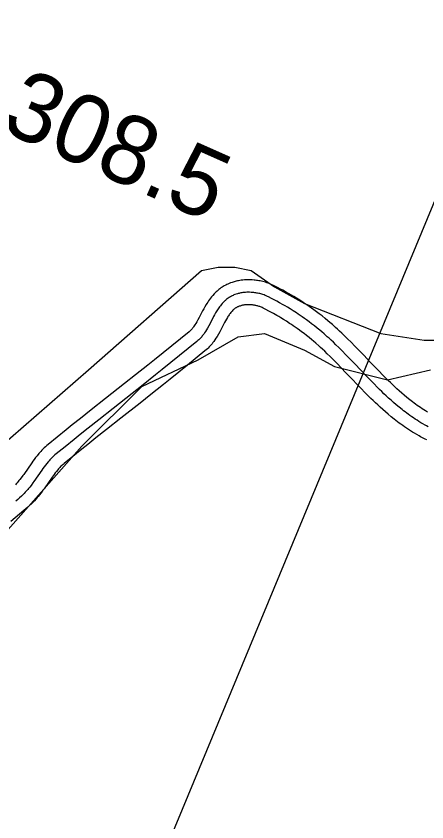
# Model space of a CAD drawing. Extents: x 3177385 to 3215275, y 903885 to 929304.
# Drawn here: x 3210670 to 3211165, y 923392 to 924364 of the extents above; entities that cross this region are included whole.
import ezdxf

# ---------------------------------------------------------------- set-up
doc = ezdxf.new("R2010")
doc.units = 0
for name, color, linetype in [('V-RIVR-RANG-IDEN', 7, 'Continuous'), ('V-ROAD-CNTR', 7, 'Continuous'), ('V-SITE-VEGE', 7, 'Continuous'), ('V-TOPO-BNDY', 7, 'Continuous')]:
    doc.layers.add(name, color=color, linetype=linetype)

msp = doc.modelspace()

# ---------------------------------------------------------------- linework, layer by layer
at = {"layer": 'V-ROAD-CNTR'}
for points in [[(3210941.23, 924045.48), (3210939.74, 924045.26), (3210938.15, 924044.99), (3210936.65, 924044.69), (3210935.26, 924044.38), (3210933.95, 924044.06), (3210932.65, 924043.7), (3210930.47, 924043.04), (3210928.48, 924042.34), (3210926.76, 924041.67), (3210925.27, 924041.03), (3210923.98, 924040.43), (3210922.78, 924039.84), (3210920.93, 924038.84), (3210919.48, 924037.98), (3210918.35, 924037.27), (3210916.82, 924036.23), (3210915.33, 924035.13), (3210914.2, 924034.23), (3210913.15, 924033.36), (3210912.15, 924032.48), (3210911.2, 924031.61), (3210910.23, 924030.68), (3210908.58, 924029), (3210907.01, 924027.27), (3210905.58, 924025.57), (3210904.27, 924023.91), (3210903.07, 924022.3), (3210901.96, 924020.72), (3210900.93, 924019.2), (3210899.98, 924017.73), (3210899.07, 924016.26), (3210897.49, 924013.59), (3210896.07, 924011.05), (3210894.8, 924008.69), (3210890.52, 924000.49), (3210889, 923997.64), (3210887.69, 923995.29), (3210886.56, 923993.37), (3210885.57, 923991.78), (3210884.7, 923990.46), (3210883.94, 923989.38), (3210883.27, 923988.48), (3210882.69, 923987.73), (3210882.17, 923987.1), (3210881.77, 923986.64), (3210880.92, 923985.69), (3210880.32, 923985.08), (3210879.92, 923984.69), (3210879.2, 923984.03), (3210878.39, 923983.35), (3210857.67, 923966.48), (3210847.25, 923958.03), (3210836.8, 923949.62), (3210828.86, 923943.26), (3210813.91, 923931.35), (3210800.8, 923920.97), (3210777.79, 923902.79), (3210760.53, 923889.15), (3210747.58, 923878.87), (3210737.88, 923871.14), (3210730.61, 923865.31), (3210719.73, 923856.55), (3210708.79, 923847.67), (3210707.11, 923846.26), (3210705.47, 923844.79), (3210703.93, 923843.35), (3210702.49, 923841.92), (3210701.14, 923840.53), (3210699.87, 923839.17), (3210698.67, 923837.84), (3210697.52, 923836.5), (3210695.46, 923834.03), (3210693.58, 923831.65), (3210691.89, 923829.42), (3210690.36, 923827.34), (3210688.94, 923825.35), (3210679.35, 923811.52), (3210678.26, 923809.99), (3210676.24, 923807.27), (3210674.75, 923805.33), (3210673.63, 923803.94), (3210672.83, 923802.96), (3210671.55, 923801.48), (3210670.25, 923800.05), (3210669.26, 923799)], [(3211165.42, 923886.68), (3211163.27, 923888), (3211161.16, 923889.34), (3211159.09, 923890.68), (3211157.08, 923892.03), (3211155.12, 923893.38), (3211153.2, 923894.73), (3211151.32, 923896.08), (3211149.49, 923897.43), (3211147.7, 923898.78), (3211145.95, 923900.13), (3211144.26, 923901.45), (3211140.89, 923904.17), (3211137.69, 923906.84), (3211134.62, 923909.48), (3211131.66, 923912.08), (3211128.82, 923914.65), (3211126.09, 923917.17), (3211123.46, 923919.66), (3211120.92, 923922.09), (3211118.47, 923924.48), (3211116.12, 923926.8), (3211111.55, 923931.4), (3211107.28, 923935.77), (3211103.29, 923939.9), (3211095.77, 923947.79), (3211089.16, 923954.75), (3211083.3, 923960.87), (3211078.11, 923966.23), (3211073.5, 923970.91), (3211069.41, 923974.99), (3211065.78, 923978.54), (3211062.56, 923981.63), (3211059.71, 923984.32), (3211057.18, 923986.65), (3211054.92, 923988.7), (3211050.99, 923992.2), (3211047.96, 923994.81), (3211045.64, 923996.77), (3211042.16, 923999.64), (3211038.62, 924002.47), (3211035.18, 924005.13), (3211031.93, 924007.57), (3211028.87, 924009.82), (3211025.97, 924011.89), (3211023.24, 924013.79), (3211020.67, 924015.56), (3211018.25, 924017.18), (3211015.95, 924018.7), (3211011.68, 924021.45), (3211007.9, 924023.82), (3211004.58, 924025.84), (3211001.66, 924027.57), (3210999.07, 924029.08), (3210994.61, 924031.62), (3210991.22, 924033.49), (3210988.65, 924034.88), (3210984.84, 924036.9), (3210980.93, 924038.91), (3210979.17, 924039.77), (3210977.35, 924040.58), (3210975.55, 924041.32), (3210973.79, 924041.98), (3210972.07, 924042.57), (3210970.39, 924043.09), (3210968.73, 924043.57), (3210967.12, 924043.99), (3210965.54, 924044.36), (3210964, 924044.68), (3210962.5, 924044.96), (3210961.03, 924045.21), (3210959.62, 924045.41), (3210958.23, 924045.59), (3210956.81, 924045.74), (3210954.26, 924045.94), (3210951.78, 924046.04), (3210949.45, 924046.06), (3210947.25, 924046), (3210945.19, 924045.88), (3210943.26, 924045.72), (3210941.65, 924045.53)], [(3210943.38, 924030.63), (3210942.08, 924030.44), (3210940.87, 924030.23), (3210939.74, 924030.01), (3210938.69, 924029.78), (3210937.72, 924029.54), (3210936.81, 924029.29), (3210935.14, 924028.78), (3210933.69, 924028.27), (3210932.45, 924027.79), (3210931.38, 924027.33), (3210930.46, 924026.9), (3210929.67, 924026.51), (3210928.3, 924025.77), (3210927.31, 924025.18), (3210926.57, 924024.72), (3210925.49, 924023.99), (3210924.45, 924023.21), (3210923.65, 924022.59), (3210922.89, 924021.95), (3210922.16, 924021.31), (3210921.46, 924020.67), (3210920.79, 924020.02), (3210919.5, 924018.71), (3210918.31, 924017.4), (3210917.2, 924016.08), (3210916.17, 924014.78), (3210915.21, 924013.49), (3210914.31, 924012.21), (3210913.46, 924010.95), (3210912.66, 924009.71), (3210911.91, 924008.5), (3210910.49, 924006.1), (3210909.22, 924003.82), (3210908.05, 924001.66), (3210903.79, 923993.49), (3210902.17, 923990.45), (3210900.71, 923987.84), (3210899.39, 923985.59), (3210898.19, 923983.67), (3210897.1, 923982.02), (3210896.11, 923980.61), (3210895.21, 923979.4), (3210894.4, 923978.37), (3210893.68, 923977.48), (3210893.03, 923976.72), (3210891.85, 923975.42), (3210890.93, 923974.47), (3210890.22, 923973.78), (3210889.12, 923972.78), (3210887.98, 923971.81), (3210867.13, 923954.83), (3210856.67, 923946.36), (3210846.19, 923937.92), (3210838.22, 923931.54), (3210823.24, 923919.61), (3210810.1, 923909.2), (3210787.09, 923891.03), (3210769.84, 923877.39), (3210756.92, 923867.13), (3210747.24, 923859.42), (3210740, 923853.62), (3210729.16, 923844.89), (3210718.35, 923836.11), (3210716.93, 923834.92), (3210715.6, 923833.73), (3210714.34, 923832.54), (3210713.14, 923831.36), (3210712.01, 923830.2), (3210710.94, 923829.05), (3210709.92, 923827.91), (3210708.95, 923826.79), (3210707.12, 923824.58), (3210705.44, 923822.47), (3210703.91, 923820.45), (3210702.5, 923818.53), (3210701.19, 923816.71), (3210691.61, 923802.88), (3210690.39, 923801.18), (3210688.22, 923798.23), (3210686.54, 923796.06), (3210685.26, 923794.46), (3210684.29, 923793.28), (3210682.79, 923791.54), (3210681.25, 923789.85), (3210680.04, 923788.58), (3210678.85, 923787.37)], [(3211166.52, 923868.92), (3211164.29, 923870.08), (3211162.63, 923870.98), (3211160.15, 923872.38), (3211157.69, 923873.83), (3211155.34, 923875.27), (3211153.06, 923876.71), (3211150.83, 923878.16), (3211148.66, 923879.61), (3211146.55, 923881.06), (3211144.49, 923882.51), (3211142.49, 923883.96), (3211140.53, 923885.41), (3211138.62, 923886.85), (3211136.75, 923888.28), (3211134.93, 923889.71), (3211131.38, 923892.56), (3211128, 923895.38), (3211124.76, 923898.16), (3211121.67, 923900.9), (3211118.7, 923903.58), (3211115.85, 923906.21), (3211113.12, 923908.79), (3211110.5, 923911.31), (3211107.97, 923913.77), (3211105.54, 923916.18), (3211100.86, 923920.87), (3211096.52, 923925.32), (3211092.47, 923929.52), (3211084.91, 923937.44), (3211078.3, 923944.4), (3211072.5, 923950.47), (3211067.38, 923955.75), (3211062.86, 923960.34), (3211058.87, 923964.32), (3211055.34, 923967.77), (3211052.23, 923970.76), (3211049.47, 923973.35), (3211047.04, 923975.6), (3211044.9, 923977.54), (3211041.1, 923980.92), (3211038.22, 923983.41), (3211036.03, 923985.25), (3211032.72, 923987.99), (3211029.35, 923990.67), (3211026.08, 923993.2), (3211022.99, 923995.52), (3211020.07, 923997.67), (3211017.31, 923999.64), (3211014.7, 924001.46), (3211012.25, 924003.15), (3211009.94, 924004.7), (3211007.76, 924006.14), (3211003.65, 924008.79), (3211000.03, 924011.05), (3210996.84, 924012.99), (3210994.05, 924014.65), (3210991.59, 924016.08), (3210987.27, 924018.54), (3210984.02, 924020.33), (3210981.58, 924021.66), (3210977.9, 924023.6), (3210974.22, 924025.5), (3210972.83, 924026.17), (3210971.45, 924026.79), (3210970.08, 924027.35), (3210968.73, 924027.86), (3210967.39, 924028.31), (3210966.08, 924028.73), (3210964.79, 924029.1), (3210963.52, 924029.42), (3210962.28, 924029.72), (3210961.07, 924029.97), (3210959.88, 924030.19), (3210958.72, 924030.39), (3210957.6, 924030.55), (3210956.5, 924030.69), (3210955.44, 924030.8), (3210953.36, 924030.96), (3210951.41, 924031.04), (3210949.58, 924031.06), (3210947.87, 924031.01), (3210946.27, 924030.92), (3210944.77, 924030.79), (3210943.38, 924030.63)], [(3210945.53, 924015.78), (3210944.42, 924015.62), (3210943.59, 924015.48), (3210942.83, 924015.33), (3210942.13, 924015.18), (3210941.48, 924015.02), (3210940.97, 924014.88), (3210939.8, 924014.52), (3210938.9, 924014.2), (3210938.14, 924013.91), (3210937.5, 924013.63), (3210936.95, 924013.38), (3210936.56, 924013.18), (3210935.68, 924012.71), (3210935.13, 924012.39), (3210934.79, 924012.17), (3210934.17, 924011.75), (3210933.56, 924011.3), (3210933.11, 924010.94), (3210932.64, 924010.55), (3210932.17, 924010.14), (3210931.72, 924009.73), (3210931.34, 924009.36), (3210930.42, 924008.42), (3210929.61, 924007.52), (3210928.83, 924006.6), (3210928.08, 924005.65), (3210927.35, 924004.68), (3210926.66, 924003.69), (3210925.99, 924002.7), (3210925.34, 924001.69), (3210924.74, 924000.73), (3210923.5, 923998.62), (3210922.36, 923996.59), (3210921.3, 923994.63), (3210917.05, 923986.49), (3210915.34, 923983.27), (3210913.73, 923980.38), (3210912.22, 923977.82), (3210910.81, 923975.56), (3210909.49, 923973.57), (3210908.28, 923971.84), (3210907.15, 923970.32), (3210906.12, 923969), (3210905.19, 923967.86), (3210904.28, 923966.8), (3210902.78, 923965.14), (3210901.54, 923963.87), (3210900.52, 923962.88), (3210899.05, 923961.53), (3210897.57, 923960.28), (3210876.58, 923943.19), (3210866.1, 923934.69), (3210855.59, 923926.23), (3210847.58, 923919.82), (3210832.57, 923907.86), (3210819.41, 923897.44), (3210796.39, 923879.26), (3210779.15, 923865.63), (3210766.25, 923855.39), (3210756.61, 923847.7), (3210749.39, 923841.92), (3210738.59, 923833.22), (3210727.91, 923824.55), (3210726.76, 923823.58), (3210725.73, 923822.66), (3210724.74, 923821.74), (3210723.8, 923820.8), (3210722.89, 923819.87), (3210722.01, 923818.93), (3210721.17, 923817.98), (3210720.38, 923817.08), (3210718.77, 923815.14), (3210717.3, 923813.28), (3210715.93, 923811.47), (3210714.64, 923809.71), (3210713.45, 923808.06), (3210703.87, 923794.24), (3210702.52, 923792.36), (3210700.19, 923789.19), (3210698.34, 923786.79), (3210696.89, 923784.99), (3210695.74, 923783.6), (3210694.03, 923781.61), (3210692.24, 923779.64), (3210690.83, 923778.15), (3210689.54, 923776.85)], [(3211164.74, 923853.08), (3211162.91, 923853.95), (3211159.69, 923855.56), (3211157.25, 923856.84), (3211155.38, 923857.85), (3211152.66, 923859.38), (3211149.96, 923860.98), (3211147.41, 923862.54), (3211144.96, 923864.09), (3211142.57, 923865.64), (3211140.25, 923867.2), (3211137.99, 923868.75), (3211135.79, 923870.3), (3211133.65, 923871.84), (3211131.56, 923873.38), (3211129.53, 923874.91), (3211127.55, 923876.43), (3211125.6, 923877.96), (3211121.88, 923880.96), (3211118.31, 923883.93), (3211114.91, 923886.85), (3211111.67, 923889.71), (3211108.58, 923892.51), (3211105.61, 923895.25), (3211102.78, 923897.93), (3211100.07, 923900.53), (3211097.46, 923903.07), (3211094.95, 923905.55), (3211090.18, 923910.34), (3211085.75, 923914.87), (3211081.64, 923919.14), (3211074.05, 923927.1), (3211067.44, 923934.05), (3211061.69, 923940.07), (3211056.65, 923945.27), (3211052.22, 923949.76), (3211048.33, 923953.64), (3211044.91, 923956.99), (3211041.89, 923959.88), (3211039.24, 923962.38), (3211036.91, 923964.54), (3211034.87, 923966.39), (3211031.22, 923969.63), (3211028.48, 923972), (3211026.42, 923973.73), (3211023.27, 923976.34), (3211020.08, 923978.88), (3211016.98, 923981.27), (3211014.05, 923983.48), (3211011.27, 923985.52), (3211008.64, 923987.39), (3211006.16, 923989.13), (3211003.82, 923990.74), (3211001.62, 923992.22), (3210999.56, 923993.58), (3210995.61, 923996.12), (3210992.15, 923998.28), (3210989.11, 924000.13), (3210986.43, 924001.73), (3210984.1, 924003.08), (3210979.94, 924005.45), (3210976.82, 924007.17), (3210974.5, 924008.43), (3210970.96, 924010.3), (3210967.5, 924012.09), (3210966.49, 924012.58), (3210965.56, 924012.99), (3210964.62, 924013.38), (3210963.67, 924013.73), (3210962.72, 924014.06), (3210961.77, 924014.36), (3210960.84, 924014.62), (3210959.92, 924014.86), (3210959.02, 924015.07), (3210958.13, 924015.26), (3210957.26, 924015.42), (3210956.41, 924015.56), (3210955.58, 924015.69), (3210954.77, 924015.79), (3210954.06, 924015.86), (3210952.47, 924015.99), (3210951.05, 924016.05), (3210949.72, 924016.06), (3210948.49, 924016.02), (3210947.35, 924015.96), (3210946.29, 924015.87), (3210945.11, 924015.73)], [(3210678.85, 923787.37), (3210677.68, 923786.21), (3210676.53, 923785.11), (3210674.25, 923783.01), (3210672.08, 923781.09), (3210670, 923779.31)], [(3210689.38, 923776.68), (3210688.13, 923775.45), (3210686.8, 923774.18), (3210684.31, 923771.88), (3210681.93, 923769.77), (3210679.64, 923767.81), (3210663.72, 923754.76)]]:
    msp.add_lwpolyline(points, dxfattribs=at)
at = {"layer": 'V-SITE-VEGE'}
for p, q in [((3210893.45, 924057.48), (3210913.45, 924061.48)), ((3210913.45, 924061.48), (3210933.44, 924061.48)), ((3210933.44, 924061.48), (3210953.44, 924057.48)), ((3210757.48, 923937.42), (3210893.45, 924057.48)), ((3210953.44, 924057.48), (3210981.43, 924037.47)), ((3210981.43, 924037.47), (3211017.43, 924017.46)), ((3211017.43, 924017.46), (3211109.41, 923981.44)), ((3210889.45, 923949.43), (3210937.44, 923977.44)), ((3210937.44, 923977.44), (3210969.44, 923981.44)), ((3210969.44, 923981.44), (3211017.43, 923961.43)), ((3211109.41, 923981.44), (3211161.4, 923973.44)), ((3211161.4, 923973.44), (3211193.4, 923973.44)), ((3211017.43, 923961.43), (3211053.42, 923941.42)), ((3210821.46, 923917.41), (3210889.45, 923949.43)), ((3210513.52, 923725.31), (3210757.48, 923937.42)), ((3211053.42, 923941.42), (3211117.41, 923925.41)), ((3211117.41, 923925.41), (3211169.4, 923937.42)), ((3210749.48, 923845.37), (3210821.46, 923917.41)), ((3210657.49, 923741.32), (3210749.48, 923845.37))]:
    msp.add_line(p, q, dxfattribs=at)
at = {"layer": 'V-TOPO-BNDY'}
msp.add_lwpolyline([(3212104.8, 927454.99), (3211654.69, 925302.34), (3210557.14, 922651.35), (3209209.28, 920082.76), (3207894.02, 918536.94), (3206268.96, 917198.21), (3204189.96, 915875.19), (3202488.97, 914709.68), (3200913.97, 913922.16), (3198614.47, 912914.15), (3196094.47, 911748.64), (3194267.47, 911118.63), (3192912.97, 910488.63), (3191155.59, 909558.24), (3212939.67, 909531.52)], dxfattribs=at)

# ---------------------------------------------------------------- texts
at = {"layer": 'V-RIVR-RANG-IDEN'}
msp.add_text('R-308.5', height=83, rotation=336.00104, dxfattribs=at).set_placement((3210542.06, 924275.36))

doc.saveas('drawing.dxf')
